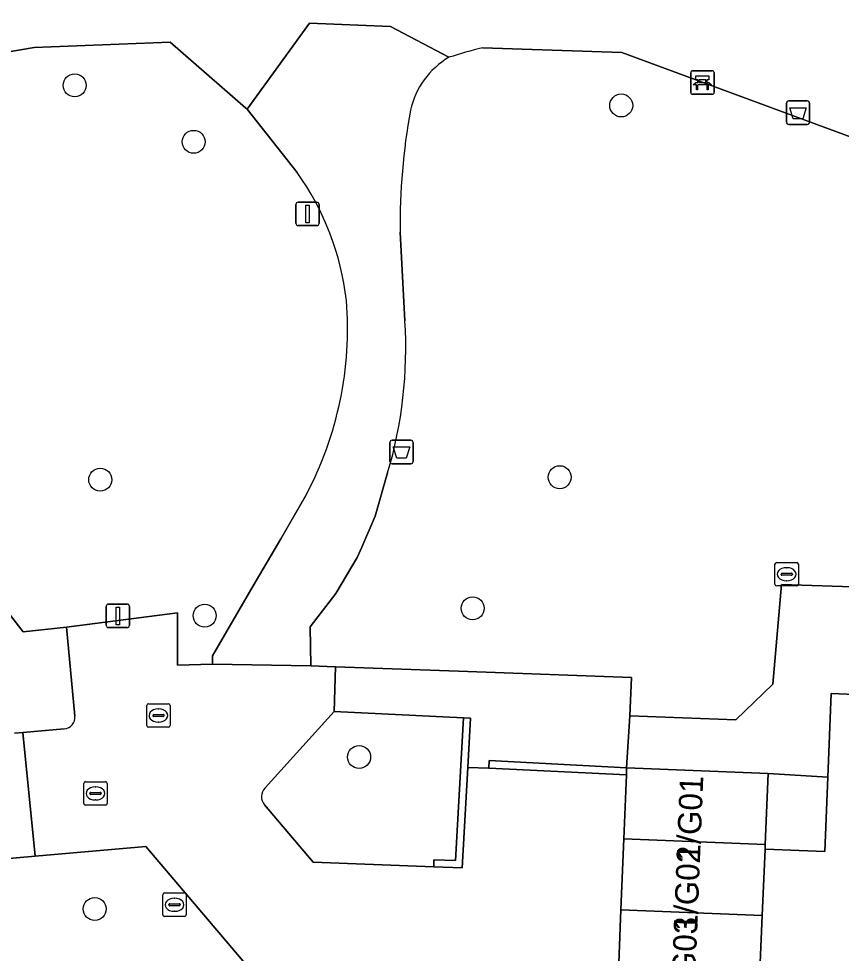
# Model space of a CAD drawing. Extents: x 162989 to 165008, y 383432 to 384338.
# Drawn here: x 164405.09 to 164440.15, y 383896.24 to 383936.07 of the extents above; entities that cross this region are included whole.
import ezdxf

# ---------------------------------------------------------------- set-up
doc = ezdxf.new("R2010")
doc.units = 0
for name, color, linetype in [('IMGEO_Afvalbak', 7, 'Continuous'), ('IMGEO_Bank', 7, 'Continuous'), ('IMGEO_Boom', 7, 'Continuous'), ('IMGEO_Erf', 7, 'Continuous'), ('IMGEO_Groenvoorziening', 7, 'Continuous'), ('IMGEO_Kolk', 7, 'Continuous'), ('IMGEO_Lichtmast', 7, 'Continuous'), ('IMGEO_Muur', 7, 'Continuous'), ('IMGEO_Pand', 7, 'Continuous'), ('IMGEO_Pand_nummerreeks', 7, 'Continuous'), ('IMGEO_Rijbaan_lokaal_open', 7, 'Continuous'), ('IMGEO_Rioolput', 7, 'Continuous'), ('IMGEO_Voetpad_gesloten', 7, 'Continuous'), ('IMGEO_Voetpad_open', 7, 'Continuous')]:
    doc.layers.add(name, color=color, linetype=linetype)

msp = doc.modelspace()

# ---------------------------------------------------------------- linework, layer by layer
at = {"layer": 'IMGEO_Afvalbak'}
for p, q in [((164437.805, 383931.66), (164437.805, 383932.46)), ((164437.805, 383932.46), (164437.805, 383931.66)), ((164437.905, 383932.56), (164438.695, 383932.56)), ((164438.695, 383932.56), (164437.905, 383932.56)), ((164438.795, 383932.46), (164438.795, 383931.66)), ((164438.795, 383931.66), (164438.795, 383932.46)), ((164438.695, 383931.56), (164437.905, 383931.56)), ((164437.905, 383931.56), (164438.695, 383931.56)), ((164420.91, 383917.2), (164420.91, 383918)), ((164420.91, 383918), (164420.91, 383917.2)), ((164421.01, 383918.1), (164421.8, 383918.1)), ((164421.8, 383918.1), (164421.01, 383918.1)), ((164421.9, 383918), (164421.9, 383917.2)), ((164421.9, 383917.2), (164421.9, 383918)), ((164421.8, 383917.1), (164421.01, 383917.1)), ((164421.01, 383917.1), (164421.8, 383917.1))]:
    msp.add_line(p, q, dxfattribs=at)
for points in [[(164437.948, 383932.274), (164438.652, 383932.274), (164438.503, 383931.804), (164438.097, 383931.804), (164437.948, 383932.274)], [(164421.053, 383917.814), (164421.757, 383917.814), (164421.608, 383917.344), (164421.202, 383917.344), (164421.053, 383917.814)]]:
    msp.add_lwpolyline(points, dxfattribs=at)
for centre, start, end in [((164437.905, 383932.46), 90, 180), ((164437.905, 383932.46), 90, 180), ((164438.695, 383932.46), 0, 90), ((164438.695, 383932.46), 360, 90), ((164437.905, 383931.66), 180, 270), ((164437.905, 383931.66), 180, 270), ((164438.695, 383931.66), 270, 0), ((164438.695, 383931.66), 270, 0), ((164421.01, 383918), 90, 180), ((164421.01, 383918), 90, 180), ((164421.8, 383918), 0, 90), ((164421.8, 383918), 360, 90), ((164421.01, 383917.2), 180, 270), ((164421.01, 383917.2), 180, 270), ((164421.8, 383917.2), 270, 0), ((164421.8, 383917.2), 270, 0)]:
    msp.add_arc(centre, 0.1, start, end, dxfattribs=at)
at = {"layer": 'IMGEO_Bank'}
for p, q in [((164433.803, 383933.846), (164434.644, 383933.846)), ((164434.644, 383933.846), (164433.803, 383933.846)), ((164433.728, 383932.921), (164433.728, 383933.762)), ((164433.728, 383933.762), (164433.728, 383932.921)), ((164434.037, 383933.352), (164434.037, 383933.458)), ((164434.081, 383933.458), (164434.081, 383933.352)), ((164434.369, 383933.464), (164434.087, 383933.464)), ((164434.375, 383933.352), (164434.375, 383933.458)), ((164434.419, 383933.458), (164434.419, 383933.352)), ((164434.728, 383933.771), (164434.728, 383932.93)), ((164434.728, 383932.93), (164434.728, 383933.771)), ((164434.425, 383933.244), (164434.032, 383933.244)), ((164434.087, 383933.346), (164434.369, 383933.346)), ((164434.653, 383932.846), (164433.812, 383932.846)), ((164433.812, 383932.846), (164434.653, 383932.846))]:
    msp.add_line(p, q, dxfattribs=at)
for points in [[(164434.031, 383933.464), (164433.945, 383933.464), (164433.945, 383933.625), (164434.508, 383933.625), (164434.508, 383933.464), (164434.425, 383933.464)], [(164433.975, 383933.244), (164433.833, 383933.244), (164433.945, 383933.346), (164434.031, 383933.346)], [(164434.025, 383933.237), (164434.025, 383933.03), (164433.982, 383933.03), (164433.982, 383933.237)], [(164434.425, 383933.346), (164434.508, 383933.346), (164434.62, 383933.244), (164434.481, 383933.244)], [(164434.475, 383933.237), (164434.475, 383933.03), (164434.431, 383933.03), (164434.431, 383933.237)]]:
    msp.add_lwpolyline(points, dxfattribs=at)
for centre, radius, start, end in [((164433.806, 383933.768), 0.0779, 92.4484, 184.2845), ((164433.806, 383933.768), 0.0779, 92.4484, 184.2845), ((164434.65, 383933.768), 0.0779, 2.4484, 94.2845), ((164434.65, 383933.768), 0.0779, 2.4484, 94.2845), ((164434.03, 383933.457), 0.00671, 2.8957, 87.1043), ((164434.087, 383933.457), 0.00671, 92.8957, 177.1043), ((164434.369, 383933.457), 0.00671, 2.8957, 87.1043), ((164434.426, 383933.457), 0.00671, 92.8957, 177.1043), ((164433.975, 383933.237), 0.00671, 2.8957, 87.1043), ((164434.032, 383933.237), 0.00671, 92.8957, 177.1043), ((164434.03, 383933.353), 0.00671, 272.8957, 357.1043), ((164434.087, 383933.353), 0.00671, 182.8957, 267.1043), ((164434.369, 383933.353), 0.00671, 272.8957, 357.1043), ((164434.426, 383933.353), 0.00671, 182.8957, 267.1043), ((164434.424, 383933.237), 0.00671, 2.8957, 87.1043), ((164434.481, 383933.237), 0.00671, 92.8957, 177.1043), ((164433.806, 383932.924), 0.0779, 182.4484, 274.2845), ((164433.806, 383932.924), 0.0779, 182.4484, 274.2845), ((164434.65, 383932.924), 0.0779, 272.4484, 4.2845), ((164434.65, 383932.924), 0.0779, 272.4484, 4.2845)]:
    msp.add_arc(centre, radius, start, end, dxfattribs=at)
at = {"layer": 'IMGEO_Boom'}
for centre in [(164407.479, 383933.225), (164430.767, 383932.368), (164412.548, 383930.819), (164408.567, 383916.418), (164428.147, 383916.526), (164424.435, 383910.939), (164413.019, 383910.625), (164419.598, 383904.601), (164408.333, 383898.126)]:
    msp.add_circle(centre, 0.489, dxfattribs=at)
at = {"layer": 'IMGEO_Erf'}
msp.add_lwpolyline([(164436.908, 383900.867), (164436.9, 383900.672), (164439.448, 383900.57), (164439.575, 383903.742), (164437.029, 383903.893)], close=True, dxfattribs=at)
at = {"layer": 'IMGEO_Groenvoorziening'}
for points in [[(164466.285, 383939.899), (164463.164, 383940.151), (164454.97, 383939.759), (164443.613, 383929.894), (164430.791, 383934.62), (164424.857, 383934.827)], [(164416.954, 383929.517), (164414.821, 383932.216), (164414.759, 383932.27), (164411.549, 383935.071), (164405.758, 383934.84), (164400.733, 383933.985), (164397.754, 383932.249), (164397.627, 383931.167), (164392.267, 383931.402), (164392.195, 383929.233), (164388.752, 383929.362), (164397.912, 383918.614), (164402.506, 383913.489), (164405.276, 383909.937), (164407.128, 383910.136), (164411.863, 383910.744), (164411.857, 383908.521), (164413.355, 383908.551), (164413.354, 383908.919), (164415.084, 383911.89), (164416.259, 383913.906), (164417.331, 383915.747)], [(164421.346, 383926.966), (164421.548, 383923.185)], [(164420.813, 383916.708), (164420.277, 383914.862), (164419.718, 383913.544), (164419.509, 383913.099), (164418.602, 383911.564), (164417.519, 383910.148), (164417.535, 383908.489), (164418.587, 383908.447), (164424.231, 383908.24), (164431.209, 383907.983), (164431.136, 383906.363), (164435.656, 383906.181), (164437.224, 383907.703), (164437.591, 383911.95), (164460.068, 383911.218), (164460.037, 383910.421), (164466.006, 383910.13)], [(164415.573, 383902.563), (164417.64, 383900.124), (164422.777, 383899.921), (164422.786, 383900.221), (164423.709, 383900.185), (164424.047, 383906.277), (164418.535, 383906.539), (164415.592, 383903.282)]]:
    msp.add_lwpolyline(points, dxfattribs=at)
for centre, radius, start, end in [((164431.551, 383908.571), 27.096, 104.3034, 107.4498), ((164425.203, 383931.402), 3.502, 120.4845, 167.4668), ((164448.687, 383927.278), 27.343, 169.7101, 180.6532), ((164407.308, 383922.657), 11.836, 6.8113, 35.4198), ((164403.92, 383922.875), 15.187, 332.0105, 4.4804), ((164403.146, 383921.993), 18.44, 343.3453, 3.7064), ((164415.957, 383902.913), 0.52, 134.6935, 222.279)]:
    msp.add_arc(centre, radius, start, end, dxfattribs=at)
at = {"layer": 'IMGEO_Kolk'}
for p, q in [((164410.546, 383905.944), (164410.546, 383906.796)), ((164410.621, 383906.87), (164411.473, 383906.87)), ((164411.547, 383906.796), (164411.547, 383905.944)), ((164410.805, 383906.364), (164410.805, 383906.376)), ((164410.848, 383906.413), (164411.246, 383906.413)), ((164411.034, 383906.65), (164411.059, 383906.65)), ((164411.289, 383906.376), (164411.289, 383906.364)), ((164411.243, 383906.327), (164410.845, 383906.327)), ((164411.057, 383906.09), (164411.032, 383906.09)), ((164411.473, 383905.87), (164410.621, 383905.87)), ((164411.306, 383898.806), (164412.158, 383898.806)), ((164411.231, 383897.88), (164411.231, 383898.732)), ((164411.719, 383898.586), (164411.744, 383898.586)), ((164412.232, 383898.732), (164412.232, 383897.88)), ((164411.49, 383898.3), (164411.49, 383898.312)), ((164411.928, 383898.263), (164411.53, 383898.263)), ((164411.533, 383898.349), (164411.931, 383898.349)), ((164411.742, 383898.026), (164411.717, 383898.026)), ((164411.974, 383898.312), (164411.974, 383898.3)), ((164412.158, 383897.806), (164411.306, 383897.806))]:
    msp.add_line(p, q, dxfattribs=at)
for points in [[(164410.546, 383905.944), (164410.546, 383906.796)], [(164410.621, 383906.87), (164411.473, 383906.87)], [(164411.547, 383906.796), (164411.547, 383905.944)], [(164411.473, 383905.87), (164410.621, 383905.87)], [(164411.306, 383898.806), (164412.158, 383898.806)], [(164411.231, 383897.88), (164411.231, 383898.732)], [(164412.232, 383898.732), (164412.232, 383897.88)], [(164412.158, 383897.806), (164411.306, 383897.806)]]:
    msp.add_lwpolyline(points, dxfattribs=at)
for centre, radius, start, end in [((164410.623, 383906.794), 0.0765, 91.552, 178.448), ((164410.623, 383906.794), 0.0765, 91.552, 178.448), ((164411.471, 383906.794), 0.0765, 1.552, 88.448), ((164411.471, 383906.794), 0.0765, 1.552, 88.448), ((164410.845, 383906.373), 0.0403, 85.8775, 175.7526), ((164410.842, 383906.363), 0.0366, 178.938, 274.7102), ((164411.246, 383906.37), 0.043, 264.8664, 352.4533), ((164411.25, 383906.375), 0.0386, 1.7309, 96.639), ((164410.623, 383905.946), 0.0765, 181.552, 268.448), ((164410.623, 383905.946), 0.0765, 181.552, 268.448), ((164411.471, 383905.946), 0.0765, 271.552, 358.448), ((164411.471, 383905.946), 0.0765, 271.552, 358.448), ((164411.308, 383898.73), 0.0765, 91.552, 178.448), ((164411.308, 383898.73), 0.0765, 91.552, 178.448), ((164412.156, 383898.73), 0.0765, 1.552, 88.448), ((164412.156, 383898.73), 0.0765, 1.552, 88.448), ((164411.53, 383898.309), 0.0403, 85.8775, 175.7526), ((164411.527, 383898.299), 0.0366, 178.938, 274.7102), ((164411.931, 383898.306), 0.043, 264.8664, 352.4533), ((164411.935, 383898.311), 0.0386, 1.7309, 96.639), ((164411.308, 383897.882), 0.0765, 181.552, 268.448), ((164411.308, 383897.882), 0.0765, 181.552, 268.448), ((164412.156, 383897.882), 0.0765, 271.552, 358.448), ((164412.156, 383897.882), 0.0765, 271.552, 358.448)]:
    msp.add_arc(centre, radius, start, end, dxfattribs=at)
for centre, major_axis, ratio, start_param, end_param in [((164411.033, 383906.37), (-0.387, 0.002), 0.722429, 4.712389, 7.853982), ((164411.058, 383906.37), (-0.39, 0.002), 0.717154, 1.570796, 4.712389), ((164411.718, 383898.306), (-0.387, 0.002), 0.722429, 4.712389, 7.853982), ((164411.743, 383898.306), (-0.39, 0.002), 0.717154, 1.570796, 4.712389)]:
    msp.add_ellipse(centre, major_axis=major_axis, ratio=ratio, start_param=start_param, end_param=end_param, dxfattribs=at)
at = {"layer": 'IMGEO_Lichtmast'}
for p, q in [((164416.903, 383927.346), (164416.903, 383928.146)), ((164416.903, 383928.146), (164416.903, 383927.346)), ((164417.003, 383928.246), (164417.793, 383928.246)), ((164417.793, 383928.246), (164417.003, 383928.246)), ((164417.893, 383928.146), (164417.893, 383927.346)), ((164417.893, 383927.346), (164417.893, 383928.146)), ((164417.793, 383927.246), (164417.003, 383927.246)), ((164417.003, 383927.246), (164417.793, 383927.246)), ((164408.819, 383910.216), (164408.819, 383911.016)), ((164408.819, 383911.016), (164408.819, 383910.216)), ((164408.919, 383911.116), (164409.709, 383911.116)), ((164409.709, 383911.116), (164408.919, 383911.116)), ((164409.809, 383911.016), (164409.809, 383910.216)), ((164409.809, 383910.216), (164409.809, 383911.016)), ((164409.709, 383910.116), (164408.919, 383910.116)), ((164408.919, 383910.116), (164409.709, 383910.116))]:
    msp.add_line(p, q, dxfattribs=at)
for points in [[(164417.323, 383928.121), (164417.473, 383928.121), (164417.473, 383927.371), (164417.323, 383927.371), (164417.323, 383928.121)], [(164409.239, 383910.991), (164409.389, 383910.991), (164409.389, 383910.241), (164409.239, 383910.241), (164409.239, 383910.991)]]:
    msp.add_lwpolyline(points, dxfattribs=at)
for centre, start, end in [((164417.003, 383928.146), 90, 180), ((164417.003, 383928.146), 90, 180), ((164417.793, 383928.146), 0, 90), ((164417.793, 383928.146), 360, 90), ((164417.003, 383927.346), 180, 270), ((164417.003, 383927.346), 180, 270), ((164417.793, 383927.346), 270, 0), ((164417.793, 383927.346), 270, 0), ((164408.919, 383911.016), 90, 180), ((164408.919, 383911.016), 90, 180), ((164409.709, 383911.016), 0, 90), ((164409.709, 383911.016), 360, 90), ((164408.919, 383910.216), 180, 270), ((164408.919, 383910.216), 180, 270), ((164409.709, 383910.216), 270, 0), ((164409.709, 383910.216), 270, 0)]:
    msp.add_arc(centre, 0.1, start, end, dxfattribs=at)
at = {"layer": 'IMGEO_Muur'}
for points in [[(164422.777, 383899.921), (164423.993, 383899.873), (164424.231, 383904.16), (164424.347, 383906.261), (164424.047, 383906.277), (164423.709, 383900.185), (164422.786, 383900.221)], [(164430.999, 383904.135), (164425.134, 383904.45), (164425.124, 383904.128), (164430.987, 383903.839)]]:
    msp.add_lwpolyline(points, close=True, dxfattribs=at)
at = {"layer": 'IMGEO_Pand'}
for points in [[(164443.955, 383900.396), (164441.801, 383900.482), (164441.915, 383903.325), (164442.977, 383903.282), (164443.133, 383907.164), (164439.718, 383907.301), (164439.575, 383903.742), (164439.448, 383900.57), (164436.9, 383900.672), (164436.774, 383897.842), (164436.639, 383894.816), (164436.504, 383891.79), (164436.445, 383890.466), (164441.251, 383890.273), (164441.388, 383890.267), (164441.664, 383897.109), (164443.82, 383897.024)], [(164436.908, 383900.867), (164437.029, 383903.893), (164430.999, 383904.135), (164430.987, 383903.839), (164430.878, 383901.109)], [(164430.757, 383898.083), (164436.774, 383897.842), (164436.9, 383900.672), (164436.908, 383900.867), (164430.878, 383901.109)], [(164430.635, 383895.056), (164436.639, 383894.816), (164436.774, 383897.842), (164430.757, 383898.083)]]:
    msp.add_lwpolyline(points, close=True, dxfattribs=at)
at = {"layer": 'IMGEO_Rijbaan_lokaal_open'}
for points in [[(164415.592, 383903.282), (164418.535, 383906.539), (164418.587, 383908.447), (164417.535, 383908.489), (164413.355, 383908.551), (164411.857, 383908.521), (164411.863, 383910.744), (164407.128, 383910.136), (164407.488, 383906.342)], [(164381.019, 383898.155), (164387.025, 383898.691), (164392.284, 383899.162), (164405.792, 383900.372), (164405.274, 383905.647), (164404.91, 383905.614)], [(164407.033, 383905.805), (164405.274, 383905.647), (164405.792, 383900.372), (164410.509, 383900.794), (164424.769, 383883.979), (164433.089, 383875.833), (164433.424, 383875.462), (164437.146, 383878.623), (164436.575, 383879.333), (164435.741, 383880.286), (164434.857, 383879.509), (164428.16, 383887.395), (164429.784, 383888.809), (164430.393, 383889.004), (164430.514, 383892.03), (164430.635, 383895.056), (164430.757, 383898.083)], [(164430.757, 383898.083), (164430.878, 383901.109), (164430.987, 383903.839), (164425.124, 383904.128), (164424.231, 383904.16), (164423.993, 383899.873), (164422.777, 383899.921), (164417.64, 383900.124), (164415.573, 383902.563)]]:
    msp.add_lwpolyline(points, dxfattribs=at)
for centre, radius, start, end in [((164407.007, 383906.288), 0.484, 273.0606, 6.3902), ((164415.957, 383902.913), 0.52, 134.6935, 222.279)]:
    msp.add_arc(centre, radius, start, end, dxfattribs=at)
at = {"layer": 'IMGEO_Rioolput'}
for p, q in [((164437.318, 383911.964), (164437.318, 383912.816)), ((164437.393, 383912.89), (164438.245, 383912.89)), ((164438.319, 383912.816), (164438.319, 383911.964)), ((164437.577, 383912.384), (164437.577, 383912.396)), ((164438.015, 383912.347), (164437.617, 383912.347)), ((164437.62, 383912.433), (164438.018, 383912.433)), ((164437.806, 383912.67), (164437.831, 383912.67)), ((164438.061, 383912.396), (164438.061, 383912.384)), ((164437.829, 383912.11), (164437.804, 383912.11)), ((164438.245, 383911.89), (164437.393, 383911.89)), ((164407.863, 383902.624), (164407.863, 383903.476)), ((164407.938, 383903.55), (164408.79, 383903.55)), ((164408.351, 383903.33), (164408.376, 383903.33)), ((164408.864, 383903.476), (164408.864, 383902.624)), ((164408.122, 383903.044), (164408.122, 383903.056)), ((164408.56, 383903.007), (164408.162, 383903.007)), ((164408.165, 383903.093), (164408.563, 383903.093)), ((164408.374, 383902.77), (164408.349, 383902.77)), ((164408.606, 383903.056), (164408.606, 383903.044)), ((164408.79, 383902.55), (164407.938, 383902.55))]:
    msp.add_line(p, q, dxfattribs=at)
for points in [[(164437.318, 383911.964), (164437.318, 383912.816)], [(164437.393, 383912.89), (164438.245, 383912.89)], [(164438.319, 383912.816), (164438.319, 383911.964)], [(164438.245, 383911.89), (164437.393, 383911.89)], [(164407.863, 383902.624), (164407.863, 383903.476)], [(164407.938, 383903.55), (164408.79, 383903.55)], [(164408.864, 383903.476), (164408.864, 383902.624)], [(164408.79, 383902.55), (164407.938, 383902.55)]]:
    msp.add_lwpolyline(points, dxfattribs=at)
for centre, radius, start, end in [((164437.395, 383912.814), 0.0765, 91.552, 178.448), ((164437.395, 383912.814), 0.0765, 91.552, 178.448), ((164438.243, 383912.814), 0.0765, 1.552, 88.448), ((164438.243, 383912.814), 0.0765, 1.552, 88.448), ((164437.617, 383912.393), 0.0403, 85.8775, 175.7526), ((164437.614, 383912.383), 0.0366, 178.938, 274.7102), ((164438.018, 383912.39), 0.043, 264.8664, 352.4533), ((164438.022, 383912.395), 0.0386, 1.7309, 96.639), ((164437.395, 383911.966), 0.0765, 181.552, 268.448), ((164437.395, 383911.966), 0.0765, 181.552, 268.448), ((164438.243, 383911.966), 0.0765, 271.552, 358.448), ((164438.243, 383911.966), 0.0765, 271.552, 358.448), ((164407.94, 383903.474), 0.0765, 91.552, 178.448), ((164407.94, 383903.474), 0.0765, 91.552, 178.448), ((164408.788, 383903.474), 0.0765, 1.552, 88.448), ((164408.788, 383903.474), 0.0765, 1.552, 88.448), ((164408.162, 383903.053), 0.0403, 85.8775, 175.7526), ((164408.159, 383903.043), 0.0366, 178.938, 274.7102), ((164408.563, 383903.05), 0.043, 264.8664, 352.4533), ((164408.567, 383903.055), 0.0386, 1.7309, 96.639), ((164407.94, 383902.626), 0.0765, 181.552, 268.448), ((164407.94, 383902.626), 0.0765, 181.552, 268.448), ((164408.788, 383902.626), 0.0765, 271.552, 358.448), ((164408.788, 383902.626), 0.0765, 271.552, 358.448)]:
    msp.add_arc(centre, radius, start, end, dxfattribs=at)
for centre, major_axis, ratio, start_param, end_param in [((164437.805, 383912.39), (-0.387, 0.002), 0.722429, 4.712389, 7.853982), ((164437.83, 383912.39), (-0.39, 0.002), 0.717154, 1.570796, 4.712389), ((164408.35, 383903.05), (-0.387, 0.002), 0.722429, 4.712389, 7.853982), ((164408.375, 383903.05), (-0.39, 0.002), 0.717154, 1.570796, 4.712389)]:
    msp.add_ellipse(centre, major_axis=major_axis, ratio=ratio, start_param=start_param, end_param=end_param, dxfattribs=at)
at = {"layer": 'IMGEO_Voetpad_gesloten'}
for points in [[(164423.426, 383934.42), (164420.93, 383935.736), (164417.487, 383935.873), (164414.821, 383932.216), (164416.954, 383929.517)], [(164421.548, 383923.185), (164421.346, 383926.966)], [(164407.488, 383906.342), (164407.128, 383910.136), (164405.276, 383909.937), (164402.506, 383913.489), (164397.912, 383918.614)], [(164417.331, 383915.747), (164416.259, 383913.906), (164415.084, 383911.89), (164413.354, 383908.919), (164413.355, 383908.551), (164417.535, 383908.489), (164417.519, 383910.148), (164418.602, 383911.564), (164419.509, 383913.099), (164419.718, 383913.544), (164420.277, 383914.862), (164420.813, 383916.708)], [(164404.91, 383905.614), (164405.274, 383905.647), (164407.033, 383905.805)]]:
    msp.add_lwpolyline(points, dxfattribs=at)
for centre, radius, start, end in [((164425.203, 383931.402), 3.502, 120.4845, 167.4668), ((164448.687, 383927.278), 27.343, 169.7101, 180.6532), ((164407.308, 383922.657), 11.836, 6.8113, 35.4198), ((164403.92, 383922.875), 15.187, 332.0105, 4.4804), ((164403.146, 383921.993), 18.44, 343.3453, 3.7064), ((164407.007, 383906.288), 0.484, 273.0606, 6.3902)]:
    msp.add_arc(centre, radius, start, end, dxfattribs=at)
at = {"layer": 'IMGEO_Voetpad_open'}
for points in [[(164372.985, 383941.921), (164381.799, 383934.335), (164381.623, 383932.441), (164384.822, 383929.508), (164386.247, 383929.455), (164387.018, 383929.426), (164388.752, 383929.362), (164392.195, 383929.233), (164392.267, 383931.402), (164397.627, 383931.167), (164397.754, 383932.249), (164400.733, 383933.985), (164405.758, 383934.84), (164411.549, 383935.071), (164414.759, 383932.27), (164414.821, 383932.216), (164417.487, 383935.873), (164420.93, 383935.736), (164423.426, 383934.42)], [(164424.857, 383934.827), (164430.791, 383934.62), (164443.613, 383929.894), (164454.97, 383939.759), (164463.164, 383940.151)], [(164466.006, 383910.13), (164460.037, 383910.421), (164460.068, 383911.218), (164437.591, 383911.95), (164437.224, 383907.703), (164435.656, 383906.181), (164431.136, 383906.363), (164430.999, 383904.135), (164437.029, 383903.893), (164439.575, 383903.742), (164439.718, 383907.301), (164443.133, 383907.164), (164444.225, 383907.144), (164447.628, 383907.007), (164449.945, 383906.94), (164450.019, 383908.791), (164453.418, 383908.655), (164454.531, 383908.627), (164457.979, 383908.489), (164457.835, 383904.905), (164457.742, 383903.132), (164461.316, 383902.965), (164461.335, 383903.427), (164464.707, 383903.292)], [(164410.509, 383900.794), (164405.792, 383900.372), (164392.284, 383899.162), (164392.32, 383898.721), (164387.058, 383898.231), (164387.025, 383898.691), (164381.019, 383898.155)], [(164424.769, 383883.979), (164410.509, 383900.794)]]:
    msp.add_lwpolyline(points, dxfattribs=at)
msp.add_lwpolyline([(164431.209, 383907.983), (164424.231, 383908.24), (164418.587, 383908.447), (164418.535, 383906.539), (164424.047, 383906.277), (164424.347, 383906.261), (164424.231, 383904.16), (164425.124, 383904.128), (164425.134, 383904.45), (164430.999, 383904.135), (164431.136, 383906.363)], close=True, dxfattribs=at)
msp.add_arc((164431.551, 383908.571), 27.096, 104.3034, 107.4498, dxfattribs=at)

# ---------------------------------------------------------------- texts
at = {"layer": 'IMGEO_Pand_nummerreeks'}
for s, rotation, p in [('1/G01', 87.7043, (164434.122, 383900.147)), ('1/G02', 87.7071, (164434.002, 383897.153)), ('1/G03', 87.7071, (164433.881, 383894.133))]:
    msp.add_text(s, height=1, rotation=rotation, dxfattribs=at).set_placement(p)

doc.saveas('drawing.dxf')
